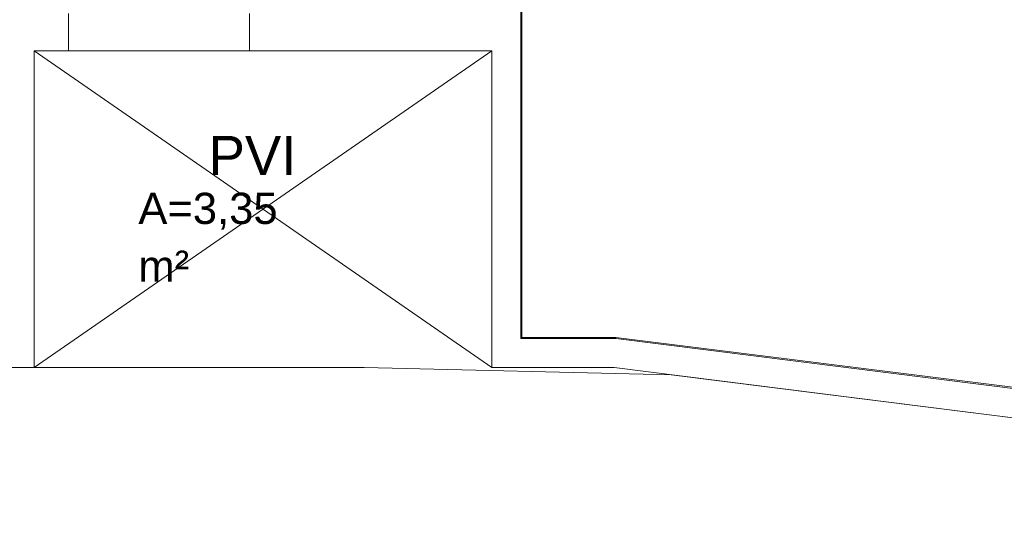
# Model space of a CAD drawing. Header units: millimetres. Extents: x 567 to 934, y -1 to 364.
# Tile 287 of 656: x 667.05 to 676.52, y 206.45 to 211.21. Entities that reach past the tile are written whole.
import ezdxf

# ---------------------------------------------------------------- set-up
doc = ezdxf.new("R2010")
doc.units = ezdxf.units.MM
doc.header["$MEASUREMENT"] = 0
doc.linetypes.add('NULL', pattern=[0])
doc.layers.add('ARQ FINA', color=8, linetype='Continuous')
doc.styles.add('Arial', font='arial.ttf')

msp = doc.modelspace()

# ---------------------------------------------------------------- linework, layer by layer
at = {"layer": 'ARQ FINA', "lineweight": 5}
for p, q in [((671.8714, 208.1495), (671.8714, 215.7495)), ((671.8814, 208.1595), (671.8814, 215.7295)), ((667.5214, 211.2732), (667.5214, 210.9132)), ((669.2614, 210.9132), (669.2614, 211.2732)), ((671.8714, 211.1532), (671.8814, 211.1532)), ((671.8814, 211.0532), (671.8714, 211.0532)), ((667.1914, 210.9132), (667.5214, 210.9132)), ((667.1914, 207.8695), (667.1914, 210.9132)), ((671.5914, 210.9132), (667.1914, 207.8695)), ((667.1914, 210.9132), (671.5914, 207.8695)), ((667.5214, 210.9132), (669.2614, 210.9132)), ((669.2614, 210.9132), (671.5914, 210.9132)), ((671.5914, 210.9132), (671.5914, 207.8695)), ((671.8814, 208.1595), (671.8714, 208.1495)), ((672.7854, 208.1495), (671.8714, 208.1495)), ((672.7861, 208.1595), (671.8814, 208.1595)), ((672.7861, 208.1595), (672.7854, 208.1495)), ((684.3753, 206.6922), (672.7854, 208.1495)), ((684.3864, 206.7009), (672.7861, 208.1595)), ((636.522, 207.8695), (670.3631, 207.8695)), ((644.3314, 207.8695), (667.1914, 207.8695)), ((670.3631, 207.8695), (673.3161, 207.8006)), ((671.5914, 207.8695), (672.7679, 207.8695)), ((672.7679, 207.8695), (684.0625, 206.4494)), ((684.0625, 206.4494), (673.3161, 207.8006))]:
    msp.add_line(p, q, dxfattribs=at)

# ---------------------------------------------------------------- texts
at = {"layer": 'ARQ FINA', "linetype": 'NULL', "lineweight": 5, "attachment_point": 7, "line_spacing_factor": 0.9, "style": 'Arial'}
for s, insert, char_height, width in [('PVI', (668.8684, 209.7207), 0.375, 1.689215), ('A=3,35', (668.1924, 209.1939), 0.3, 2.679421), ('m²', (668.1924, 208.6939), 0.3, 0.977287)]:
    msp.add_mtext(s, dxfattribs=dict(at, insert=insert, char_height=char_height, width=width))

doc.saveas('drawing.dxf')
